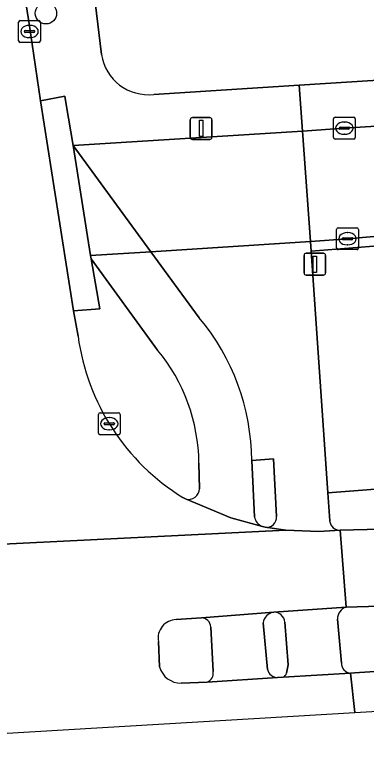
# Model space of a CAD drawing. Extents: x 159626 to 160723, y 388173 to 389416.
# Drawn here: x 160520.73 to 160536.83, y 388326.41 to 388360.39 of the extents above; entities that cross this region are included whole.
import ezdxf

# ---------------------------------------------------------------- set-up
doc = ezdxf.new("R2010")
doc.units = 0
for name, color, linetype in [('IMGEO_Boom', 7, 'Continuous'), ('IMGEO_Erf', 7, 'Continuous'), ('IMGEO_Fietspad_gesloten', 7, 'Continuous'), ('IMGEO_Fietspad_open', 7, 'Continuous'), ('IMGEO_Groenvoorziening', 7, 'Continuous'), ('IMGEO_Kolk', 7, 'Continuous'), ('IMGEO_Lichtmast', 7, 'Continuous'), ('IMGEO_Rijbaan_lokaal_gesloten', 7, 'Continuous'), ('IMGEO_Rijbaan_lokaal_open', 7, 'Continuous'), ('IMGEO_Rijbaan_regionaal_gesloten', 7, 'Continuous'), ('IMGEO_Verkeersbordpaal', 7, 'Continuous'), ('IMGEO_Verkeerseiland_gesloten', 7, 'Continuous'), ('IMGEO_Verkeerseiland_open', 7, 'Continuous'), ('IMGEO_Voetpad_gesloten', 7, 'Continuous'), ('IMGEO_Voetpad_open', 7, 'Continuous')]:
    doc.layers.add(name, color=color, linetype=linetype)

msp = doc.modelspace()

# ---------------------------------------------------------------- linework, layer by layer
at = {"layer": 'IMGEO_Boom'}
msp.add_circle((160522.154, 388360.462), 0.489, dxfattribs=at)
at = {"layer": 'IMGEO_Erf'}
for points in [[(160565.345, 388391.14), (160536.755, 388389.483), (160536.952, 388386.49), (160530.965, 388386.096), (160530.768, 388389.089), (160522.133, 388388.524), (160522.434, 388383.909), (160523.246, 388371.486), (160523.363, 388369.681), (160524.702, 388358.575)], [(160527.106, 388356.749), (160533.761, 388357.171), (160630.927, 388363.34)]]:
    msp.add_lwpolyline(points, dxfattribs=at)
msp.add_arc((160526.843, 388358.898), 2.165, 188.5745, 276.9873, dxfattribs=at)
at = {"layer": 'IMGEO_Fietspad_gesloten'}
for points in [[(160532.594, 388333.044), (160529.277, 388332.782)], [(160529.705, 388332.363), (160529.816, 388330.333)], [(160532.31, 388330.423), (160532.105, 388332.552)], [(160529.536, 388329.842), (160532.771, 388330.054)]]:
    msp.add_lwpolyline(points, dxfattribs=at)
for centre, radius, start, end in [((160532.68, 388332.469), 0.581, 98.5157, 171.8347), ((160529.278, 388332.355), 0.427, 1.0536, 90.1639), ((160529.386, 388330.253), 0.437, 290.0085, 10.6024), ((160532.759, 388330.511), 0.457, 191.089, 271.5611)]:
    msp.add_arc(centre, radius, start, end, dxfattribs=at)
at = {"layer": 'IMGEO_Fietspad_open'}
msp.add_lwpolyline([(160523.396, 388354.413), (160524.203, 388349.364), (160526.969, 388349.544)], close=True, dxfattribs=at)
for points in [[(160529.184, 388346.524), (160526.969, 388349.544), (160524.203, 388349.364), (160524.226, 388349.222), (160527.274, 388345.044)], [(160529.165, 388339.869), (160529.187, 388338.694)], [(160531.717, 388337.407), (160531.588, 388339.985)], [(160528.557, 388338.23), (160530.63, 388337.36), (160532.071, 388336.962)]]:
    msp.add_lwpolyline(points, dxfattribs=at)
for centre, radius, start, end in [((160521.228, 388339.888), 10.36, 0.538, 39.8329), ((160520.926, 388339.792), 8.239, 0.5387, 39.6069), ((160528.706, 388338.688), 0.481, 251.9829, 0.761), ((160532.282, 388337.493), 0.571, 188.6674, 248.3375)]:
    msp.add_arc(centre, radius, start, end, dxfattribs=at)
at = {"layer": 'IMGEO_Groenvoorziening'}
for points in [[(160535.643, 388336.797), (160555.393, 388337.291), (160571.906, 388337.242), (160587.404, 388337.384), (160602.96, 388338.103), (160633.959, 388339.983), (160650.929, 388341.506), (160664.339, 388343.297), (160679.735, 388345.243), (160695.182, 388346.963), (160715.275, 388348.763), (160715.285, 388349.31), (160715.234, 388349.978), (160715.102, 388351.742), (160712.472, 388351.607), (160708.613, 388351.323), (160702.167, 388350.903), (160669.741, 388347.509), (160639.389, 388343.548), (160592.566, 388340.797), (160562.372, 388340.614), (160535.067, 388338.508), (160535.156, 388337.218)], [(160539.138, 388348.388), (160537.738, 388349.85), (160534.303, 388349.574), (160535.067, 388338.508), (160562.372, 388340.614), (160564.438, 388342.533), (160592.527, 388342.756), (160592.566, 388340.797), (160639.389, 388343.548), (160639.248, 388345.522), (160668.107, 388348.959), (160668.202, 388347.733), (160669.741, 388347.509), (160702.167, 388350.903)]]:
    msp.add_lwpolyline(points, dxfattribs=at)
msp.add_arc((160535.623, 388337.266), 0.47, 185.9044, 272.4103, dxfattribs=at)
at = {"layer": 'IMGEO_Kolk'}
for p, q in [((160520.979, 388360.127), (160521.831, 388360.127)), ((160520.904, 388359.201), (160520.904, 388360.053)), ((160521.392, 388359.907), (160521.417, 388359.907)), ((160521.905, 388360.053), (160521.905, 388359.201)), ((160521.163, 388359.621), (160521.163, 388359.633)), ((160521.601, 388359.584), (160521.203, 388359.584)), ((160521.206, 388359.67), (160521.604, 388359.67)), ((160521.647, 388359.633), (160521.647, 388359.621)), ((160521.831, 388359.127), (160520.979, 388359.127)), ((160521.415, 388359.347), (160521.39, 388359.347)), ((160535.404, 388355.7), (160536.256, 388355.7)), ((160535.329, 388354.774), (160535.329, 388355.626)), ((160535.817, 388355.48), (160535.842, 388355.48)), ((160536.33, 388355.626), (160536.33, 388354.774)), ((160535.588, 388355.194), (160535.588, 388355.206)), ((160536.026, 388355.157), (160535.628, 388355.157)), ((160535.631, 388355.243), (160536.029, 388355.243)), ((160536.072, 388355.206), (160536.072, 388355.194)), ((160536.256, 388354.7), (160535.404, 388354.7)), ((160535.84, 388354.92), (160535.815, 388354.92)), ((160535.548, 388350.639), (160536.4, 388350.639)), ((160535.473, 388349.713), (160535.473, 388350.565)), ((160535.961, 388350.419), (160535.986, 388350.419)), ((160536.474, 388350.565), (160536.474, 388349.713)), ((160535.732, 388350.133), (160535.732, 388350.145)), ((160536.17, 388350.096), (160535.772, 388350.096)), ((160535.775, 388350.182), (160536.173, 388350.182)), ((160536.216, 388350.145), (160536.216, 388350.133)), ((160536.4, 388349.639), (160535.548, 388349.639)), ((160535.984, 388349.859), (160535.959, 388349.859)), ((160524.558, 388341.243), (160524.558, 388342.095)), ((160524.633, 388342.169), (160525.485, 388342.169)), ((160525.559, 388342.095), (160525.559, 388341.243)), ((160525.046, 388341.949), (160525.071, 388341.949)), ((160524.817, 388341.663), (160524.817, 388341.675)), ((160525.255, 388341.626), (160524.857, 388341.626)), ((160524.86, 388341.712), (160525.258, 388341.712)), ((160525.301, 388341.675), (160525.301, 388341.663)), ((160525.485, 388341.169), (160524.633, 388341.169)), ((160525.069, 388341.389), (160525.044, 388341.389))]:
    msp.add_line(p, q, dxfattribs=at)
for points in [[(160520.979, 388360.127), (160521.831, 388360.127)], [(160520.904, 388359.201), (160520.904, 388360.053)], [(160521.905, 388360.053), (160521.905, 388359.201)], [(160521.831, 388359.127), (160520.979, 388359.127)], [(160535.404, 388355.7), (160536.256, 388355.7)], [(160535.329, 388354.774), (160535.329, 388355.626)], [(160536.33, 388355.626), (160536.33, 388354.774)], [(160536.256, 388354.7), (160535.404, 388354.7)], [(160535.548, 388350.639), (160536.4, 388350.639)], [(160535.473, 388349.713), (160535.473, 388350.565)], [(160536.474, 388350.565), (160536.474, 388349.713)], [(160536.4, 388349.639), (160535.548, 388349.639)], [(160524.558, 388341.243), (160524.558, 388342.095)], [(160524.633, 388342.169), (160525.485, 388342.169)], [(160525.559, 388342.095), (160525.559, 388341.243)], [(160525.485, 388341.169), (160524.633, 388341.169)]]:
    msp.add_lwpolyline(points, dxfattribs=at)
for centre, radius, start, end in [((160520.981, 388360.051), 0.0765, 91.552, 178.448), ((160520.981, 388360.051), 0.0765, 91.552, 178.448), ((160521.829, 388360.051), 0.0765, 1.552, 88.448), ((160521.829, 388360.051), 0.0765, 1.552, 88.448), ((160521.203, 388359.63), 0.0403, 85.8775, 175.7526), ((160521.2, 388359.62), 0.0366, 178.938, 274.7102), ((160521.604, 388359.627), 0.043, 264.8664, 352.4533), ((160521.608, 388359.632), 0.0386, 1.7309, 96.639), ((160520.981, 388359.203), 0.0765, 181.552, 268.448), ((160520.981, 388359.203), 0.0765, 181.552, 268.448), ((160521.829, 388359.203), 0.0765, 271.552, 358.448), ((160521.829, 388359.203), 0.0765, 271.552, 358.448), ((160535.406, 388355.624), 0.0765, 91.552, 178.448), ((160535.406, 388355.624), 0.0765, 91.552, 178.448), ((160536.254, 388355.624), 0.0765, 1.552, 88.448), ((160536.254, 388355.624), 0.0765, 1.552, 88.448), ((160535.628, 388355.203), 0.0403, 85.8775, 175.7526), ((160535.625, 388355.193), 0.0366, 178.938, 274.7102), ((160536.029, 388355.2), 0.043, 264.8664, 352.4533), ((160536.033, 388355.205), 0.0386, 1.7309, 96.639), ((160535.406, 388354.776), 0.0765, 181.552, 268.448), ((160535.406, 388354.776), 0.0765, 181.552, 268.448), ((160536.254, 388354.776), 0.0765, 271.552, 358.448), ((160536.254, 388354.776), 0.0765, 271.552, 358.448), ((160535.55, 388350.563), 0.0765, 91.552, 178.448), ((160535.55, 388350.563), 0.0765, 91.552, 178.448), ((160536.398, 388350.563), 0.0765, 1.552, 88.448), ((160536.398, 388350.563), 0.0765, 1.552, 88.448), ((160535.772, 388350.142), 0.0403, 85.8775, 175.7526), ((160535.769, 388350.132), 0.0366, 178.938, 274.7102), ((160536.173, 388350.139), 0.043, 264.8664, 352.4533), ((160536.177, 388350.144), 0.0386, 1.7309, 96.639), ((160535.55, 388349.715), 0.0765, 181.552, 268.448), ((160535.55, 388349.715), 0.0765, 181.552, 268.448), ((160536.398, 388349.715), 0.0765, 271.552, 358.448), ((160536.398, 388349.715), 0.0765, 271.552, 358.448), ((160524.635, 388342.093), 0.0765, 91.552, 178.448), ((160524.635, 388342.093), 0.0765, 91.552, 178.448), ((160525.483, 388342.093), 0.0765, 1.552, 88.448), ((160525.483, 388342.093), 0.0765, 1.552, 88.448), ((160524.857, 388341.672), 0.0403, 85.8775, 175.7526), ((160524.854, 388341.662), 0.0366, 178.938, 274.7102), ((160525.258, 388341.669), 0.043, 264.8664, 352.4533), ((160525.262, 388341.674), 0.0386, 1.7309, 96.639), ((160524.635, 388341.245), 0.0765, 181.552, 268.448), ((160524.635, 388341.245), 0.0765, 181.552, 268.448), ((160525.483, 388341.245), 0.0765, 271.552, 358.448), ((160525.483, 388341.245), 0.0765, 271.552, 358.448)]:
    msp.add_arc(centre, radius, start, end, dxfattribs=at)
for centre, major_axis, ratio, start_param, end_param in [((160521.391, 388359.627), (-0.387, 0.002), 0.722429, 4.712389, 7.853982), ((160521.416, 388359.627), (-0.39, 0.002), 0.717154, 1.570796, 4.712389), ((160535.816, 388355.2), (-0.387, 0.002), 0.722429, 4.712389, 7.853982), ((160535.841, 388355.2), (-0.39, 0.002), 0.717154, 1.570796, 4.712389), ((160535.96, 388350.139), (-0.387, 0.002), 0.722429, 4.712389, 7.853982), ((160535.985, 388350.139), (-0.39, 0.002), 0.717154, 1.570796, 4.712389), ((160525.045, 388341.669), (-0.387, 0.002), 0.722429, 4.712389, 7.853982), ((160525.07, 388341.669), (-0.39, 0.002), 0.717154, 1.570796, 4.712389)]:
    msp.add_ellipse(centre, major_axis=major_axis, ratio=ratio, start_param=start_param, end_param=end_param, dxfattribs=at)
at = {"layer": 'IMGEO_Lichtmast'}
for p, q in [((160528.868, 388355.689), (160529.658, 388355.689)), ((160529.658, 388355.689), (160528.868, 388355.689)), ((160528.768, 388354.789), (160528.768, 388355.589)), ((160528.768, 388355.589), (160528.768, 388354.789)), ((160529.758, 388355.589), (160529.758, 388354.789)), ((160529.758, 388354.789), (160529.758, 388355.589)), ((160529.658, 388354.689), (160528.868, 388354.689)), ((160528.868, 388354.689), (160529.658, 388354.689))]:
    msp.add_line(p, q, dxfattribs=at)
msp.add_lwpolyline([(160529.188, 388355.564), (160529.338, 388355.564), (160529.338, 388354.814), (160529.188, 388354.814), (160529.188, 388355.564)], dxfattribs=at)
for centre, start, end in [((160528.868, 388355.589), 90, 180), ((160528.868, 388355.589), 90, 180), ((160529.658, 388355.589), 0, 90), ((160529.658, 388355.589), 360, 90), ((160528.868, 388354.789), 180, 270), ((160528.868, 388354.789), 180, 270), ((160529.658, 388354.789), 270, 0), ((160529.658, 388354.789), 270, 0)]:
    msp.add_arc(centre, 0.1, start, end, dxfattribs=at)
at = {"layer": 'IMGEO_Rijbaan_lokaal_gesloten'}
for points in [[(160523.625, 388345.675), (160523.421, 388346.831), (160521.911, 388356.453), (160521.368, 388360.083), (160519.408, 388372.214), (160519.307, 388373.009), (160519.22, 388373.807), (160518.943, 388378.448), (160518.528, 388385.161), (160518.057, 388392.76), (160516.6, 388416.221)], [(160508.494, 388336.959), (160507.219, 388336.047), (160505.984, 388335.455), (160533.143, 388336.795), (160532.193, 388336.928), (160532.071, 388336.962), (160530.63, 388337.36), (160528.557, 388338.23), (160528.431, 388338.292)]]:
    msp.add_lwpolyline(points, dxfattribs=at)
msp.add_arc((160533.853, 388347.077), 10.323, 187.8054, 238.3192, dxfattribs=at)
at = {"layer": 'IMGEO_Rijbaan_lokaal_open'}
msp.add_lwpolyline([(160568.994, 388357.337), (160561.64, 388356.842), (160557.896, 388356.611), (160551.284, 388356.237), (160550.603, 388356.159), (160546.775, 388355.88), (160535.816, 388355.198), (160533.911, 388355.068), (160534.283, 388350.018), (160535.97, 388350.14), (160537.182, 388350.244), (160681.203, 388359.438)], dxfattribs=at)
at = {"layer": 'IMGEO_Rijbaan_regionaal_gesloten'}
for points in [[(160678.758, 388341.56), (160687.933, 388342.625), (160715.591, 388345.228), (160715.275, 388348.763), (160695.182, 388346.963), (160679.735, 388345.243), (160664.339, 388343.297), (160650.929, 388341.506), (160633.959, 388339.983), (160602.96, 388338.103), (160587.404, 388337.384), (160571.906, 388337.242), (160555.393, 388337.291), (160535.643, 388336.797), (160535.91, 388333.266), (160549.648, 388333.677), (160560.088, 388333.797)], [(160536.303, 388328.444), (160716.577, 388339.129), (160716.393, 388342.005), (160678.903, 388339.559)], [(160528.128, 388332.702), (160529.277, 388332.782), (160532.594, 388333.044), (160535.91, 388333.266), (160535.643, 388336.797), (160534.66, 388336.741), (160533.143, 388336.795), (160505.984, 388335.455), (160505.068, 388335.153), (160504.897, 388335.112), (160503.101, 388334.692), (160501.552, 388334.526), (160501.711, 388331.041), (160504.953, 388331.329), (160505.077, 388331.34), (160508.315, 388331.445), (160509.532, 388331.577)], [(160527.366, 388330.537), (160527.309, 388331.696)], [(160560.196, 388331.809), (160536.295, 388330.261), (160536.114, 388330.25), (160536.303, 388328.444)], [(160536.303, 388328.444), (160536.114, 388330.25), (160533.028, 388330.069), (160532.771, 388330.054), (160529.536, 388329.842), (160528.354, 388329.793)], [(160509.678, 388328.598), (160508.488, 388328.481), (160505.233, 388328.3), (160505.114, 388328.293), (160501.828, 388328.067), (160501.903, 388326.406), (160520.117, 388327.485), (160536.303, 388328.444)]]:
    msp.add_lwpolyline(points, dxfattribs=at)
for centre, radius, start, end in [((160528.138, 388331.858), 0.844, 90.6481, 191.0528), ((160528.337, 388330.798), 1.005, 195.0408, 270.997)]:
    msp.add_arc(centre, radius, start, end, dxfattribs=at)
at = {"layer": 'IMGEO_Verkeersbordpaal'}
for p, q in [((160533.981, 388348.572), (160533.981, 388349.372)), ((160533.981, 388349.372), (160533.981, 388348.572)), ((160534.081, 388349.472), (160534.871, 388349.472)), ((160534.871, 388349.472), (160534.081, 388349.472)), ((160534.971, 388349.372), (160534.971, 388348.572)), ((160534.971, 388348.572), (160534.971, 388349.372)), ((160534.871, 388348.472), (160534.081, 388348.472)), ((160534.081, 388348.472), (160534.871, 388348.472))]:
    msp.add_line(p, q, dxfattribs=at)
msp.add_lwpolyline([(160534.401, 388349.347), (160534.551, 388349.347), (160534.551, 388348.597), (160534.401, 388348.597), (160534.401, 388349.347)], dxfattribs=at)
for centre, start, end in [((160534.081, 388349.372), 90, 180), ((160534.081, 388349.372), 90, 180), ((160534.871, 388349.372), 0, 90), ((160534.871, 388349.372), 360, 90), ((160534.081, 388348.572), 180, 270), ((160534.081, 388348.572), 180, 270), ((160534.871, 388348.572), 270, 0), ((160534.871, 388348.572), 270, 0)]:
    msp.add_arc(centre, 0.1, start, end, dxfattribs=at)
at = {"layer": 'IMGEO_Verkeerseiland_gesloten'}
for points in [[(160560.088, 388333.797), (160549.648, 388333.677), (160535.91, 388333.266)], [(160529.277, 388332.782), (160528.128, 388332.702)], [(160533.18, 388330.25), (160533.257, 388330.638), (160533.104, 388332.588)], [(160535.515, 388332.728), (160535.694, 388330.714)], [(160529.816, 388330.333), (160529.705, 388332.363)], [(160532.105, 388332.552), (160532.31, 388330.423)], [(160527.309, 388331.696), (160527.366, 388330.537)], [(160536.114, 388330.25), (160536.295, 388330.261), (160560.196, 388331.809)], [(160532.771, 388330.054), (160533.028, 388330.069)], [(160528.354, 388329.793), (160529.536, 388329.842)]]:
    msp.add_lwpolyline(points, dxfattribs=at)
for centre, radius, start, end in [((160536.049, 388332.75), 0.534, 105.0701, 182.3576), ((160532.68, 388332.469), 0.581, 98.5157, 171.8347), ((160532.606, 388332.544), 0.5, 5.0437, 91.3554), ((160528.138, 388331.858), 0.844, 90.6481, 191.0528), ((160529.278, 388332.355), 0.427, 1.0536, 90.1639), ((160536.151, 388330.706), 0.457, 178.9473, 265.3537), ((160528.337, 388330.798), 1.005, 195.0408, 270.997), ((160529.386, 388330.253), 0.437, 290.0085, 10.6024), ((160532.759, 388330.511), 0.457, 191.089, 271.5611), ((160532.908, 388330.324), 0.282, 295.2294, 344.725)]:
    msp.add_arc(centre, radius, start, end, dxfattribs=at)
at = {"layer": 'IMGEO_Verkeerseiland_open'}
for points in [[(160527.274, 388345.044), (160524.226, 388349.222), (160524.627, 388346.927), (160523.421, 388346.831), (160523.625, 388345.675)], [(160532.721, 388337.423), (160532.581, 388340.065), (160531.588, 388339.985), (160531.717, 388337.407)], [(160529.187, 388338.694), (160529.165, 388339.869)], [(160528.431, 388338.292), (160528.557, 388338.23)], [(160532.071, 388336.962), (160532.193, 388336.928)]]:
    msp.add_lwpolyline(points, dxfattribs=at)
for centre, radius, start, end in [((160533.853, 388347.077), 10.323, 187.8054, 238.3192), ((160520.926, 388339.792), 8.239, 0.5387, 39.6069), ((160528.706, 388338.688), 0.481, 251.9829, 0.761), ((160532.282, 388337.493), 0.571, 188.6674, 248.3375), ((160532.256, 388337.39), 0.466, 262.2408, 4.064)]:
    msp.add_arc(centre, radius, start, end, dxfattribs=at)
at = {"layer": 'IMGEO_Voetpad_gesloten'}
for points in [[(160535.91, 388333.266), (160532.594, 388333.044)], [(160533.104, 388332.588), (160533.257, 388330.638), (160533.18, 388330.25)], [(160535.694, 388330.714), (160535.515, 388332.728)], [(160533.028, 388330.069), (160536.114, 388330.25)]]:
    msp.add_lwpolyline(points, dxfattribs=at)
for centre, radius, start, end in [((160536.049, 388332.75), 0.534, 105.0701, 182.3576), ((160532.606, 388332.544), 0.5, 5.0437, 91.3554), ((160536.151, 388330.706), 0.457, 178.9473, 265.3537), ((160532.908, 388330.324), 0.282, 295.2294, 344.725)]:
    msp.add_arc(centre, radius, start, end, dxfattribs=at)
at = {"layer": 'IMGEO_Voetpad_open'}
for points in [[(160524.702, 388358.575), (160523.363, 388369.681), (160523.246, 388371.486), (160522.434, 388383.909), (160522.133, 388388.524), (160522.068, 388389.513), (160521.731, 388394.661), (160520.849, 388408.172), (160520.091, 388419.756), (160519.874, 388422.331)], [(160518.057, 388392.76), (160518.557, 388392.732), (160519.08, 388385.199), (160518.528, 388385.161), (160518.943, 388378.448), (160519.22, 388373.807), (160519.307, 388373.009), (160519.408, 388372.214), (160521.368, 388360.083), (160521.911, 388356.453), (160523.024, 388356.667), (160523.088, 388356.278), (160523.396, 388354.413), (160533.911, 388355.068), (160533.761, 388357.171)], [(160630.927, 388363.34), (160533.761, 388357.171), (160533.911, 388355.068), (160535.816, 388355.198), (160546.775, 388355.88), (160546.739, 388356.378), (160550.567, 388356.657), (160550.603, 388356.159), (160551.284, 388356.237), (160557.896, 388356.611), (160557.866, 388357.11), (160561.61, 388357.341), (160561.64, 388356.842), (160568.994, 388357.337)], [(160533.761, 388357.171), (160527.106, 388356.749)], [(160534.303, 388349.574), (160534.283, 388350.018), (160526.969, 388349.544), (160529.184, 388346.524)], [(160537.182, 388350.244), (160535.97, 388350.14), (160534.283, 388350.018), (160534.303, 388349.574), (160537.738, 388349.85), (160539.138, 388348.388)], [(160535.156, 388337.218), (160535.067, 388338.508), (160534.303, 388349.574)], [(160531.588, 388339.985), (160532.581, 388340.065), (160532.721, 388337.423)], [(160532.193, 388336.928), (160533.143, 388336.795), (160534.66, 388336.741), (160535.643, 388336.797)]]:
    msp.add_lwpolyline(points, dxfattribs=at)
for points in [[(160523.396, 388354.413), (160523.088, 388356.278), (160523.024, 388356.667), (160521.911, 388356.453), (160523.421, 388346.831), (160524.627, 388346.927), (160524.226, 388349.222), (160524.203, 388349.364)], [(160533.911, 388355.068), (160523.396, 388354.413), (160526.969, 388349.544), (160534.283, 388350.018)]]:
    msp.add_lwpolyline(points, close=True, dxfattribs=at)
for centre, radius, start, end in [((160526.843, 388358.898), 2.165, 188.5745, 276.9873), ((160521.228, 388339.888), 10.36, 0.538, 39.8329), ((160532.256, 388337.39), 0.466, 262.2408, 4.064), ((160535.623, 388337.266), 0.47, 185.9044, 272.4103)]:
    msp.add_arc(centre, radius, start, end, dxfattribs=at)

doc.saveas('drawing.dxf')
